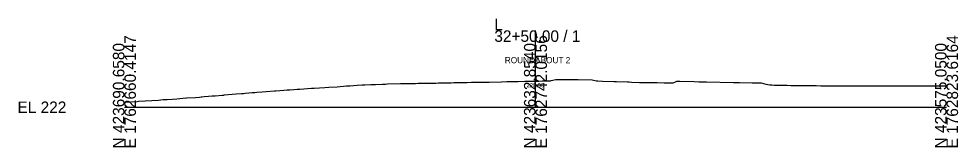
# Model space of a CAD drawing. Extents: x -26 to 3203, y -11010 to 4024.
# Drawn here: x 974.3 to 1202.8, y -2509.7 to -2478.5 of the extents above; entities that cross this region are included whole.
import ezdxf

# ---------------------------------------------------------------- set-up
doc = ezdxf.new("R2010")
doc.units = 0
for name, color, linetype in [('Default', 7, 'Continuous'), ('Exist Cross Section Cell', 7, 'Continuous'), ('Exist XS Center Line Elevation Label', 7, 'Continuous'), ('Exist XS Ground Line', 7, 'Continuous'), ('Prop XS SE Text', 7, 'Continuous')]:
    doc.layers.add(name, color=color, linetype=linetype)

msp = doc.modelspace()

# ---------------------------------------------------------------- linework, layer by layer
at = {"layer": 'Exist Cross Section Cell'}
for p, q in [((1100, -2500), (1100, -2481.32)), ((1000, -2500), (1100, -2500)), ((1100, -2500), (1200, -2500))]:
    msp.add_line(p, q, dxfattribs=at)
at = {"layer": 'Exist XS Ground Line'}
msp.add_lwpolyline([(1000, -2498.77), (1003.14, -2498.57), (1003.44, -2498.55), (1005.03, -2498.44), (1006.65, -2498.32), (1008.28, -2498.24), (1009.47, -2498.14), (1009.81, -2498.12), (1010.4, -2498.08), (1011.69, -2498), (1012.72, -2497.92), (1014.22, -2497.82), (1015.11, -2497.74), (1015.17, -2497.74), (1015.21, -2497.73), (1017.33, -2497.59), (1018.28, -2497.51), (1018.71, -2497.48), (1018.83, -2497.47), (1019.43, -2497.42), (1020.49, -2497.34), (1021.35, -2497.26), (1022.04, -2497.2), (1023.75, -2497.06), (1024.17, -2497.03), (1024.38, -2497), (1026.22, -2496.85), (1027.22, -2496.77), (1028.46, -2496.67), (1028.97, -2496.63), (1029.37, -2496.59), (1030.23, -2496.52), (1031.11, -2496.45), (1031.43, -2496.43), (1031.7, -2496.4), (1032.21, -2496.36), (1033.51, -2496.25), (1034.47, -2496.19), (1036.54, -2496.02), (1036.84, -2496), (1038.82, -2495.86), (1039.61, -2495.79), (1040.24, -2495.75), (1041.18, -2495.68), (1042.05, -2495.62), (1042.69, -2495.58), (1045.55, -2495.39), (1045.65, -2495.38), (1045.73, -2495.38), (1046.17, -2495.35), (1048.78, -2495.2), (1049.75, -2495.14), (1051.78, -2495), (1054.02, -2494.83), (1054.51, -2494.8), (1054.86, -2494.78), (1056.6, -2494.67), (1057.84, -2494.59), (1058.46, -2494.56), (1059.96, -2494.5), (1061.06, -2494.46), (1062.81, -2494.38), (1063.49, -2494.35), (1064.02, -2494.34), (1067.14, -2494.26), (1067.17, -2494.26), (1068.88, -2494.22), (1070.26, -2494.2), (1070.78, -2494.19), (1071.46, -2494.18), (1073.28, -2494.16), (1074.29, -2494.14), (1075.79, -2494.11), (1076.39, -2494.1), (1076.89, -2494.08), (1077.22, -2494.08), (1079.49, -2494.03), (1080.15, -2494.02), (1081.48, -2493.99), (1082.5, -2493.97), (1083.35, -2493.96), (1084.45, -2493.94), (1085.51, -2493.93), (1086.81, -2493.91), (1087.97, -2493.88), (1088.62, -2493.87), (1088.66, -2493.87), (1088.75, -2493.87), (1091.7, -2493.81), (1093.05, -2493.78), (1094.69, -2493.74), (1095.83, -2493.72), (1097.38, -2493.69), (1097.87, -2493.68), (1099.01, -2493.66), (1100.83, -2493.63), (1101.62, -2493.61), (1103.49, -2493.58), (1103.62, -2493.58), (1103.8, -2493.53), (1104.92, -2493.24), (1107.34, -2493.24), (1108.49, -2493.25), (1108.65, -2493.25), (1108.76, -2493.25), (1109.59, -2493.25), (1109.84, -2493.25), (1110.03, -2493.26), (1110.41, -2493.26), (1113.79, -2493.31), (1114.09, -2493.39), (1114.84, -2493.6), (1115.2, -2493.62), (1116.28, -2493.66), (1119.1, -2493.77), (1119.26, -2493.77), (1119.7, -2493.78), (1122.37, -2493.85), (1122.79, -2493.86), (1123.4, -2493.88), (1125.33, -2493.95), (1127.66, -2494.01), (1128.51, -2494.02), (1129.64, -2494.01), (1131.3, -2494.05), (1131.47, -2494.05), (1131.88, -2494.06), (1133.33, -2494.1), (1133.46, -2494.1), (1133.89, -2493.88), (1134.35, -2493.66), (1134.83, -2493.67), (1135.09, -2493.68), (1138.64, -2493.76), (1139.78, -2493.79), (1141.64, -2493.84), (1148.15, -2493.96), (1148.6, -2493.97), (1149.06, -2493.97), (1149.66, -2493.98), (1152.75, -2494.05), (1153.83, -2494.06), (1154.94, -2494.08), (1156.04, -2494.35), (1156.99, -2494.58), (1157.46, -2494.58), (1158.05, -2494.6), (1158.69, -2494.61), (1158.94, -2494.62), (1159.14, -2494.63), (1159.53, -2494.65), (1160.18, -2494.65), (1161.21, -2494.66), (1162.15, -2494.68), (1162.22, -2494.68), (1162.31, -2494.68), (1163.91, -2494.7), (1165.2, -2494.72), (1165.79, -2494.73), (1166.62, -2494.73), (1168.28, -2494.75), (1169.39, -2494.76), (1170.95, -2494.77), (1171.34, -2494.78), (1172.24, -2494.78), (1174.4, -2494.8), (1175.31, -2494.8), (1177.45, -2494.81), (1179.63, -2494.81), (1180.53, -2494.82), (1182.66, -2494.81), (1183.58, -2494.81), (1183.74, -2494.81), (1183.97, -2494.81), (1185.54, -2494.8), (1186.65, -2494.8), (1188.28, -2494.79), (1189.71, -2494.78), (1192.57, -2494.77), (1192.78, -2494.77), (1193.31, -2494.77), (1195.84, -2494.78), (1196.27, -2494.78), (1196.87, -2494.78), (1198.89, -2494.79), (1200, -2494.8)], dxfattribs=at)
msp.add_lwpolyline([(1000, -2498.77), (1003.14, -2498.57), (1003.44, -2498.55), (1005.03, -2498.44), (1006.65, -2498.32), (1008.28, -2498.24), (1009.47, -2498.14), (1009.81, -2498.12), (1010.4, -2498.08), (1011.69, -2498), (1012.72, -2497.92), (1014.22, -2497.82), (1015.11, -2497.74), (1015.17, -2497.74), (1015.21, -2497.73), (1017.33, -2497.59), (1018.28, -2497.51), (1018.71, -2497.48), (1018.83, -2497.47), (1019.43, -2497.42), (1020.49, -2497.34), (1021.35, -2497.26), (1022.04, -2497.2), (1023.75, -2497.06), (1024.17, -2497.03), (1024.38, -2497), (1026.22, -2496.85), (1027.22, -2496.77), (1028.46, -2496.67), (1028.97, -2496.63), (1029.37, -2496.59), (1030.23, -2496.52), (1031.11, -2496.45), (1031.43, -2496.43), (1031.7, -2496.4), (1032.21, -2496.36), (1033.51, -2496.25), (1034.47, -2496.19), (1036.54, -2496.02), (1036.84, -2496), (1038.82, -2495.86), (1039.61, -2495.79), (1040.24, -2495.75), (1041.18, -2495.68), (1042.05, -2495.62), (1042.69, -2495.58), (1045.55, -2495.39), (1045.65, -2495.38), (1045.73, -2495.38), (1046.17, -2495.35), (1048.78, -2495.2), (1049.75, -2495.14), (1051.78, -2495), (1054.02, -2494.83), (1054.51, -2494.8), (1054.86, -2494.78), (1056.6, -2494.67), (1057.84, -2494.59), (1058.46, -2494.56), (1059.96, -2494.5), (1061.06, -2494.46), (1062.81, -2494.38), (1063.49, -2494.35), (1064.02, -2494.34), (1067.14, -2494.26), (1067.17, -2494.26), (1068.88, -2494.22), (1070.26, -2494.2), (1070.78, -2494.19), (1071.46, -2494.18), (1073.28, -2494.16), (1074.29, -2494.14), (1075.79, -2494.11), (1076.39, -2494.1), (1076.89, -2494.08), (1077.22, -2494.08), (1079.49, -2494.03), (1080.15, -2494.02), (1081.48, -2493.99), (1082.5, -2493.97), (1083.35, -2493.96), (1084.45, -2493.94), (1085.51, -2493.93), (1086.81, -2493.91), (1087.97, -2493.88), (1088.62, -2493.87), (1088.66, -2493.87), (1088.75, -2493.87), (1091.7, -2493.81), (1093.05, -2493.78), (1094.69, -2493.74), (1095.83, -2493.72), (1097.38, -2493.69), (1097.87, -2493.68), (1099.01, -2493.66), (1100.83, -2493.63), (1101.62, -2493.61), (1103.49, -2493.58), (1103.62, -2493.58), (1103.8, -2493.53), (1104.92, -2493.24), (1107.34, -2493.24), (1108.49, -2493.25), (1108.65, -2493.25), (1108.76, -2493.25), (1109.59, -2493.25), (1109.84, -2493.25), (1110.03, -2493.26), (1110.41, -2493.26), (1113.79, -2493.31), (1114.09, -2493.39), (1114.84, -2493.6), (1115.2, -2493.62), (1116.28, -2493.66), (1119.1, -2493.77), (1119.26, -2493.77), (1119.7, -2493.78), (1122.37, -2493.85), (1122.79, -2493.86), (1123.4, -2493.88), (1125.33, -2493.95), (1127.66, -2494.01), (1128.51, -2494.02), (1129.64, -2494.01), (1131.3, -2494.05), (1131.47, -2494.05), (1131.88, -2494.06), (1133.33, -2494.1), (1133.46, -2494.1), (1133.89, -2493.88), (1134.35, -2493.66), (1134.83, -2493.67), (1135.09, -2493.68), (1138.64, -2493.76), (1139.78, -2493.79), (1141.64, -2493.84), (1148.15, -2493.96), (1148.6, -2493.97), (1149.06, -2493.97), (1149.66, -2493.98), (1152.75, -2494.05), (1153.83, -2494.06), (1154.94, -2494.08), (1156.04, -2494.35), (1156.99, -2494.58), (1157.46, -2494.58), (1158.05, -2494.6), (1158.69, -2494.61), (1158.94, -2494.62), (1159.14, -2494.63), (1159.53, -2494.65), (1160.18, -2494.65), (1161.21, -2494.66), (1162.15, -2494.68), (1162.22, -2494.68), (1162.31, -2494.68), (1163.91, -2494.7), (1165.2, -2494.72), (1165.79, -2494.73), (1166.62, -2494.73), (1168.28, -2494.75), (1169.39, -2494.76), (1170.95, -2494.77), (1171.34, -2494.78), (1172.24, -2494.78), (1174.4, -2494.8), (1175.31, -2494.8), (1177.45, -2494.81), (1179.63, -2494.81), (1180.53, -2494.82), (1182.66, -2494.81), (1183.58, -2494.81), (1183.74, -2494.81), (1183.97, -2494.81), (1185.54, -2494.8), (1186.65, -2494.8), (1188.28, -2494.79), (1189.71, -2494.78), (1192.57, -2494.77), (1192.78, -2494.77), (1193.31, -2494.77), (1195.84, -2494.78), (1196.27, -2494.78), (1196.87, -2494.78), (1198.89, -2494.79), (1200, -2494.8)], dxfattribs=at)
msp.add_lwpolyline([(1000, -2498.77), (1003.14, -2498.57), (1003.44, -2498.55), (1005.03, -2498.44), (1006.65, -2498.32), (1008.28, -2498.24), (1009.47, -2498.14), (1009.81, -2498.12), (1010.4, -2498.08), (1011.69, -2498), (1012.72, -2497.92), (1014.22, -2497.82), (1015.11, -2497.74), (1015.17, -2497.74), (1015.21, -2497.73), (1017.33, -2497.59), (1018.28, -2497.51), (1018.71, -2497.48), (1018.83, -2497.47), (1019.43, -2497.42), (1020.49, -2497.34), (1021.35, -2497.26), (1022.04, -2497.2), (1023.75, -2497.06), (1024.17, -2497.03), (1024.38, -2497), (1026.22, -2496.85), (1027.22, -2496.77), (1028.46, -2496.67), (1028.97, -2496.63), (1029.37, -2496.59), (1030.23, -2496.52), (1031.11, -2496.45), (1031.43, -2496.43), (1031.7, -2496.4), (1032.21, -2496.36), (1033.51, -2496.25), (1034.47, -2496.19), (1036.54, -2496.02), (1036.84, -2496), (1038.82, -2495.86), (1039.61, -2495.79), (1040.24, -2495.75), (1041.18, -2495.68), (1042.05, -2495.62), (1042.69, -2495.58), (1045.55, -2495.39), (1045.65, -2495.38), (1045.73, -2495.38), (1046.17, -2495.35), (1048.78, -2495.2), (1049.75, -2495.14), (1051.78, -2495), (1054.02, -2494.83), (1054.51, -2494.8), (1054.86, -2494.78), (1056.6, -2494.67), (1057.84, -2494.59), (1058.46, -2494.56), (1059.96, -2494.5), (1061.06, -2494.46), (1062.81, -2494.38), (1063.49, -2494.35), (1064.02, -2494.34), (1067.14, -2494.26), (1067.17, -2494.26), (1068.88, -2494.22), (1070.26, -2494.2), (1070.78, -2494.19), (1071.46, -2494.18), (1073.28, -2494.16), (1074.29, -2494.14), (1075.79, -2494.11), (1076.39, -2494.1), (1076.89, -2494.08), (1077.22, -2494.08), (1079.49, -2494.03), (1080.15, -2494.02), (1081.48, -2493.99), (1082.5, -2493.97), (1083.35, -2493.96), (1084.45, -2493.94), (1085.51, -2493.93), (1086.81, -2493.91), (1087.97, -2493.88), (1088.62, -2493.87), (1088.66, -2493.87), (1088.75, -2493.87), (1091.7, -2493.81), (1093.05, -2493.78), (1094.69, -2493.74), (1095.83, -2493.72), (1097.38, -2493.69), (1097.87, -2493.68), (1099.01, -2493.66), (1100.83, -2493.63), (1101.62, -2493.61), (1103.49, -2493.58), (1103.62, -2493.58), (1103.8, -2493.53), (1104.92, -2493.24), (1107.34, -2493.24), (1108.49, -2493.25), (1108.65, -2493.25), (1108.76, -2493.25), (1109.59, -2493.25), (1109.84, -2493.25), (1110.03, -2493.26), (1110.41, -2493.26), (1113.79, -2493.31), (1114.09, -2493.39), (1114.84, -2493.6), (1115.2, -2493.62), (1116.28, -2493.66), (1119.1, -2493.77), (1119.26, -2493.77), (1119.7, -2493.78), (1122.37, -2493.85), (1122.79, -2493.86), (1123.4, -2493.88), (1125.33, -2493.95), (1127.66, -2494.01), (1128.51, -2494.02), (1129.64, -2494.01), (1131.3, -2494.05), (1131.47, -2494.05), (1131.88, -2494.06), (1133.33, -2494.1), (1133.46, -2494.1), (1133.89, -2493.88), (1134.35, -2493.66), (1134.83, -2493.67), (1135.09, -2493.68), (1138.64, -2493.76), (1139.78, -2493.79), (1141.64, -2493.84), (1148.15, -2493.96), (1148.6, -2493.97), (1149.06, -2493.97), (1149.66, -2493.98), (1152.75, -2494.05), (1153.83, -2494.06), (1154.94, -2494.08), (1156.04, -2494.35), (1156.99, -2494.58), (1157.46, -2494.58), (1158.05, -2494.6), (1158.69, -2494.61), (1158.94, -2494.62), (1159.14, -2494.63), (1159.53, -2494.65), (1160.18, -2494.65), (1161.21, -2494.66), (1162.15, -2494.68), (1162.22, -2494.68), (1162.31, -2494.68), (1163.91, -2494.7), (1165.2, -2494.72), (1165.79, -2494.73), (1166.62, -2494.73), (1168.28, -2494.75), (1169.39, -2494.76), (1170.95, -2494.77), (1171.34, -2494.78), (1172.24, -2494.78), (1174.4, -2494.8), (1175.31, -2494.8), (1177.45, -2494.81), (1179.63, -2494.81), (1180.53, -2494.82), (1182.66, -2494.81), (1183.58, -2494.81), (1183.74, -2494.81), (1183.97, -2494.81), (1185.54, -2494.8), (1186.65, -2494.8), (1188.28, -2494.79), (1189.71, -2494.78), (1192.57, -2494.77), (1192.78, -2494.77), (1193.31, -2494.77), (1195.84, -2494.78), (1196.27, -2494.78), (1196.87, -2494.78), (1198.89, -2494.79), (1200, -2494.8)], dxfattribs=at)
msp.add_lwpolyline([(1000, -2498.77), (1003.14, -2498.57), (1003.44, -2498.55), (1005.03, -2498.44), (1006.65, -2498.32), (1008.28, -2498.24), (1009.47, -2498.14), (1009.81, -2498.12), (1010.4, -2498.08), (1011.69, -2498), (1012.72, -2497.92), (1014.22, -2497.82), (1015.11, -2497.74), (1015.17, -2497.74), (1015.21, -2497.73), (1017.33, -2497.59), (1018.28, -2497.51), (1018.71, -2497.48), (1018.83, -2497.47), (1019.43, -2497.42), (1020.49, -2497.34), (1021.35, -2497.26), (1022.04, -2497.2), (1023.75, -2497.06), (1024.17, -2497.03), (1024.38, -2497), (1026.22, -2496.85), (1027.22, -2496.77), (1028.46, -2496.67), (1028.97, -2496.63), (1029.37, -2496.59), (1030.23, -2496.52), (1031.11, -2496.45), (1031.43, -2496.43), (1031.7, -2496.4), (1032.21, -2496.36), (1033.51, -2496.25), (1034.47, -2496.19), (1036.54, -2496.02), (1036.84, -2496), (1038.82, -2495.86), (1039.61, -2495.79), (1040.24, -2495.75), (1041.18, -2495.68), (1042.05, -2495.62), (1042.69, -2495.58), (1045.55, -2495.39), (1045.65, -2495.38), (1045.73, -2495.38), (1046.17, -2495.35), (1048.78, -2495.2), (1049.75, -2495.14), (1051.78, -2495), (1054.02, -2494.83), (1054.51, -2494.8), (1054.86, -2494.78), (1056.6, -2494.67), (1057.84, -2494.59), (1058.46, -2494.56), (1059.96, -2494.5), (1061.06, -2494.46), (1062.81, -2494.38), (1063.49, -2494.35), (1064.02, -2494.34), (1067.14, -2494.26), (1067.17, -2494.26), (1068.88, -2494.22), (1070.26, -2494.2), (1070.78, -2494.19), (1071.46, -2494.18), (1073.28, -2494.16), (1074.29, -2494.14), (1075.79, -2494.11), (1076.39, -2494.1), (1076.89, -2494.08), (1077.22, -2494.08), (1079.49, -2494.03), (1080.15, -2494.02), (1081.48, -2493.99), (1082.5, -2493.97), (1083.35, -2493.96), (1084.45, -2493.94), (1085.51, -2493.93), (1086.81, -2493.91), (1087.97, -2493.88), (1088.62, -2493.87), (1088.66, -2493.87), (1088.75, -2493.87), (1091.7, -2493.81), (1093.05, -2493.78), (1094.69, -2493.74), (1095.83, -2493.72), (1097.38, -2493.69), (1097.87, -2493.68), (1099.01, -2493.66), (1100.83, -2493.63), (1101.62, -2493.61), (1103.49, -2493.58), (1103.62, -2493.58), (1103.8, -2493.53), (1104.92, -2493.24), (1107.34, -2493.24), (1108.49, -2493.25), (1108.65, -2493.25), (1108.76, -2493.25), (1109.59, -2493.25), (1109.84, -2493.25), (1110.03, -2493.26), (1110.41, -2493.26), (1113.79, -2493.31), (1114.09, -2493.39), (1114.84, -2493.6), (1115.2, -2493.62), (1116.28, -2493.66), (1119.1, -2493.77), (1119.26, -2493.77), (1119.7, -2493.78), (1122.37, -2493.85), (1122.79, -2493.86), (1123.4, -2493.88), (1125.33, -2493.95), (1127.66, -2494.01), (1128.51, -2494.02), (1129.64, -2494.01), (1131.3, -2494.05), (1131.47, -2494.05), (1131.88, -2494.06), (1133.33, -2494.1), (1133.46, -2494.1), (1133.89, -2493.88), (1134.35, -2493.66), (1134.83, -2493.67), (1135.09, -2493.68), (1138.64, -2493.76), (1139.78, -2493.79), (1141.64, -2493.84), (1148.15, -2493.96), (1148.6, -2493.97), (1149.06, -2493.97), (1149.66, -2493.98), (1152.75, -2494.05), (1153.83, -2494.06), (1154.94, -2494.08), (1156.04, -2494.35), (1156.99, -2494.58), (1157.46, -2494.58), (1158.05, -2494.6), (1158.69, -2494.61), (1158.94, -2494.62), (1159.14, -2494.63), (1159.53, -2494.65), (1160.18, -2494.65), (1161.21, -2494.66), (1162.15, -2494.68), (1162.22, -2494.68), (1162.31, -2494.68), (1163.91, -2494.7), (1165.2, -2494.72), (1165.79, -2494.73), (1166.62, -2494.73), (1168.28, -2494.75), (1169.39, -2494.76), (1170.95, -2494.77), (1171.34, -2494.78), (1172.24, -2494.78), (1174.4, -2494.8), (1175.31, -2494.8), (1177.45, -2494.81), (1179.63, -2494.81), (1180.53, -2494.82), (1182.66, -2494.81), (1183.58, -2494.81), (1183.74, -2494.81), (1183.97, -2494.81), (1185.54, -2494.8), (1186.65, -2494.8), (1188.28, -2494.79), (1189.71, -2494.78), (1192.57, -2494.77), (1192.78, -2494.77), (1193.31, -2494.77), (1195.84, -2494.78), (1196.27, -2494.78), (1196.87, -2494.78), (1198.89, -2494.79), (1200, -2494.8)], dxfattribs=at)
msp.add_lwpolyline([(1000, -2498.77), (1003.14, -2498.57), (1003.44, -2498.55), (1005.03, -2498.44), (1006.65, -2498.32), (1008.28, -2498.24), (1009.47, -2498.14), (1009.81, -2498.12), (1010.4, -2498.08), (1011.69, -2498), (1012.72, -2497.92), (1014.22, -2497.82), (1015.11, -2497.74), (1015.17, -2497.74), (1015.21, -2497.73), (1017.33, -2497.59), (1018.28, -2497.51), (1018.71, -2497.48), (1018.83, -2497.47), (1019.43, -2497.42), (1020.49, -2497.34), (1021.35, -2497.26), (1022.04, -2497.2), (1023.75, -2497.06), (1024.17, -2497.03), (1024.38, -2497), (1026.22, -2496.85), (1027.22, -2496.77), (1028.46, -2496.67), (1028.97, -2496.63), (1029.37, -2496.59), (1030.23, -2496.52), (1031.11, -2496.45), (1031.43, -2496.43), (1031.7, -2496.4), (1032.21, -2496.36), (1033.51, -2496.25), (1034.47, -2496.19), (1036.54, -2496.02), (1036.84, -2496), (1038.82, -2495.86), (1039.61, -2495.79), (1040.24, -2495.75), (1041.18, -2495.68), (1042.05, -2495.62), (1042.69, -2495.58), (1045.55, -2495.39), (1045.65, -2495.38), (1045.73, -2495.38), (1046.17, -2495.35), (1048.78, -2495.2), (1049.75, -2495.14), (1051.78, -2495), (1054.02, -2494.83), (1054.51, -2494.8), (1054.86, -2494.78), (1056.6, -2494.67), (1057.84, -2494.59), (1058.46, -2494.56), (1059.96, -2494.5), (1061.06, -2494.46), (1062.81, -2494.38), (1063.49, -2494.35), (1064.02, -2494.34), (1067.14, -2494.26), (1067.17, -2494.26), (1068.88, -2494.22), (1070.26, -2494.2), (1070.78, -2494.19), (1071.46, -2494.18), (1073.28, -2494.16), (1074.29, -2494.14), (1075.79, -2494.11), (1076.39, -2494.1), (1076.89, -2494.08), (1077.22, -2494.08), (1079.49, -2494.03), (1080.15, -2494.02), (1081.48, -2493.99), (1082.5, -2493.97), (1083.35, -2493.96), (1084.45, -2493.94), (1085.51, -2493.93), (1086.81, -2493.91), (1087.97, -2493.88), (1088.62, -2493.87), (1088.66, -2493.87), (1088.75, -2493.87), (1091.7, -2493.81), (1093.05, -2493.78), (1094.69, -2493.74), (1095.83, -2493.72), (1097.38, -2493.69), (1097.87, -2493.68), (1099.01, -2493.66), (1100.83, -2493.63), (1101.62, -2493.61), (1103.49, -2493.58), (1103.62, -2493.58), (1103.8, -2493.53), (1104.92, -2493.24), (1107.34, -2493.24), (1108.49, -2493.25), (1108.65, -2493.25), (1108.76, -2493.25), (1109.59, -2493.25), (1109.84, -2493.25), (1110.03, -2493.26), (1110.41, -2493.26), (1113.79, -2493.31), (1114.09, -2493.39), (1114.84, -2493.6), (1115.2, -2493.62), (1116.28, -2493.66), (1119.1, -2493.77), (1119.26, -2493.77), (1119.7, -2493.78), (1122.37, -2493.85), (1122.79, -2493.86), (1123.4, -2493.88), (1125.33, -2493.95), (1127.66, -2494.01), (1128.51, -2494.02), (1129.64, -2494.01), (1131.3, -2494.05), (1131.47, -2494.05), (1131.88, -2494.06), (1133.33, -2494.1), (1133.46, -2494.1), (1133.89, -2493.88), (1134.35, -2493.66), (1134.83, -2493.67), (1135.09, -2493.68), (1138.64, -2493.76), (1139.78, -2493.79), (1141.64, -2493.84), (1148.15, -2493.96), (1148.6, -2493.97), (1149.06, -2493.97), (1149.66, -2493.98), (1152.75, -2494.05), (1153.83, -2494.06), (1154.94, -2494.08), (1156.04, -2494.35), (1156.99, -2494.58), (1157.46, -2494.58), (1158.05, -2494.6), (1158.69, -2494.61), (1158.94, -2494.62), (1159.14, -2494.63), (1159.53, -2494.65), (1160.18, -2494.65), (1161.21, -2494.66), (1162.15, -2494.68), (1162.22, -2494.68), (1162.31, -2494.68), (1163.91, -2494.7), (1165.2, -2494.72), (1165.79, -2494.73), (1166.62, -2494.73), (1168.28, -2494.75), (1169.39, -2494.76), (1170.95, -2494.77), (1171.34, -2494.78), (1172.24, -2494.78), (1174.4, -2494.8), (1175.31, -2494.8), (1177.45, -2494.81), (1179.63, -2494.81), (1180.53, -2494.82), (1182.66, -2494.81), (1183.58, -2494.81), (1183.74, -2494.81), (1183.97, -2494.81), (1185.54, -2494.8), (1186.65, -2494.8), (1188.28, -2494.79), (1189.71, -2494.78), (1192.57, -2494.77), (1192.78, -2494.77), (1193.31, -2494.77), (1195.84, -2494.78), (1196.27, -2494.78), (1196.87, -2494.78), (1198.89, -2494.79), (1200, -2494.8)], dxfattribs=at)

# ---------------------------------------------------------------- texts
at = {"layer": 'Default'}
msp.add_text('-', height=0.0001, dxfattribs=at).set_placement((1000, -2500))
msp.add_text('-', height=0.0001, dxfattribs=at).set_placement((1000, -2500))
at = {"layer": 'Exist Cross Section Cell'}
for s, p in [('L', (1090, -2481.32)), ('32+50.00 / 1', (1090, -2484.12)), ('EL 222', (974, -2501.4))]:
    msp.add_text(s, height=2.8, dxfattribs=at).set_placement(p)
for s, p in [('E 1762660.4147', (1002.8, -2510)), ('E 1762742.0156', (1102.8, -2510)), ('E 1762823.6164', (1202.8, -2510)), ('N 423690.6580', (1000, -2510)), ('N 423632.8540', (1100, -2510)), ('N 423575.0500', (1200, -2510))]:
    msp.add_text(s, height=2.8, rotation=90, dxfattribs=at).set_placement(p)
at = {"layer": 'Exist XS Center Line Elevation Label'}
msp.add_text('228.36', height=1, dxfattribs=at).set_placement((1097.86, -2495.14))
at = {"layer": 'Prop XS SE Text'}
msp.add_text('ROUNDABOUT 2', height=1.5, rotation=360, dxfattribs=at).set_placement((1092.54, -2489.3))

doc.saveas('drawing.dxf')
